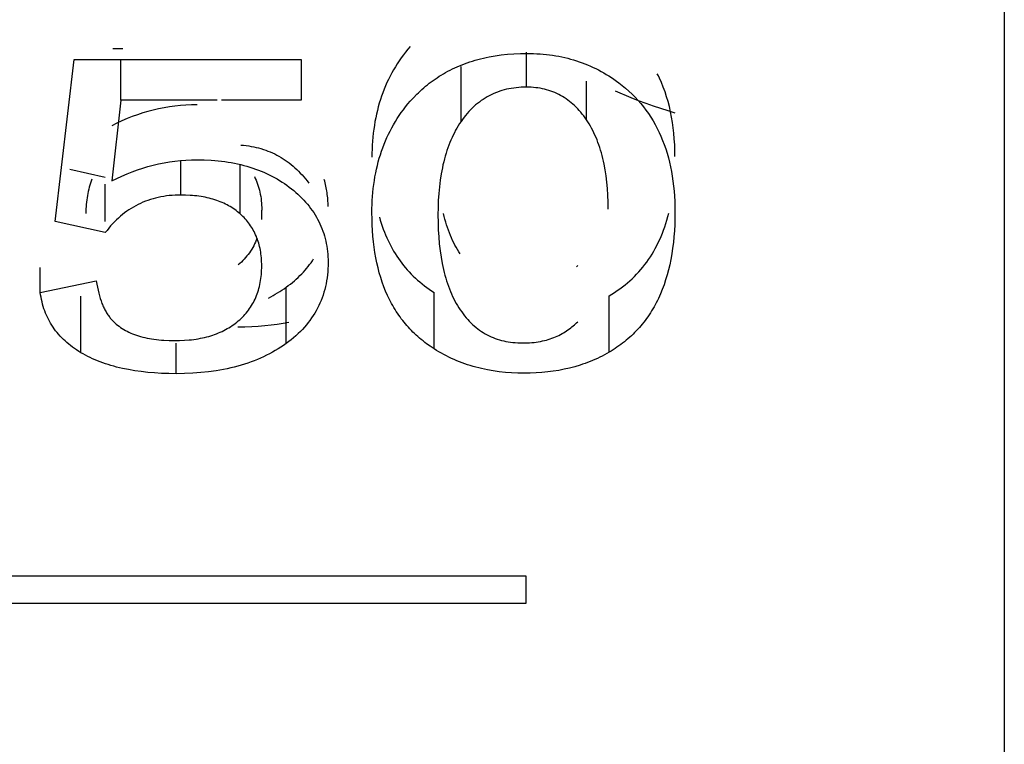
# Model space of a CAD drawing. Header units: millimetres. Extents: x -2637 to -1637, y 678 to 1678.
# Tile 306 of 348: x -1946.8 to -1943.72, y 1403.43 to 1405.7. Entities that reach past the tile are written whole.
import ezdxf

# ---------------------------------------------------------------- set-up
doc = ezdxf.new("R2010")
doc.units = ezdxf.units.MM
doc.layers.add('Make2D$B.SHOW mini', color=7, linetype='Continuous', true_color=0x000000)

msp = doc.modelspace()

# ---------------------------------------------------------------- linework, layer by layer
at = {"layer": 'Make2D$B.SHOW mini', "color": 18, "lineweight": -3, "true_color": 0x000000}
for points in [[(-1943.7173, 1461.1556), (-1943.7173, 1461.1552), (-1943.7173, 1401.2573)], [(-1946.5125, 1405.6071), (-1946.4815, 1405.6071)], [(-1945.5797, 1405.6131), (-1945.5871, 1405.6045), (-1945.5943, 1405.5957), (-1945.6012, 1405.5868), (-1945.6079, 1405.5777), (-1945.6144, 1405.5685), (-1945.6206, 1405.5592), (-1945.6266, 1405.5497), (-1945.6323, 1405.54), (-1945.6379, 1405.5302), (-1945.6431, 1405.5203), (-1945.6482, 1405.5102), (-1945.653, 1405.4999), (-1945.6576, 1405.4895), (-1945.6619, 1405.479), (-1945.6661, 1405.4684), (-1945.6699, 1405.4575), (-1945.6736, 1405.4466), (-1945.677, 1405.4355), (-1945.6802, 1405.4243), (-1945.6831, 1405.4129), (-1945.6858, 1405.4014), (-1945.6883, 1405.3898), (-1945.6905, 1405.378), (-1945.6925, 1405.366), (-1945.6942, 1405.354), (-1945.6958, 1405.3418), (-1945.6971, 1405.3295), (-1945.6981, 1405.317), (-1945.6989, 1405.3044), (-1945.6995, 1405.2917), (-1945.6999, 1405.2789), (-1945.7, 1405.2659)], [(-1945.5797, 1405.4416), (-1945.5697, 1405.4527), (-1945.5594, 1405.4633), (-1945.5541, 1405.4685), (-1945.5487, 1405.4736), (-1945.5433, 1405.4786), (-1945.5377, 1405.4836), (-1945.532, 1405.4884), (-1945.5262, 1405.4931), (-1945.5204, 1405.4978), (-1945.5144, 1405.5024), (-1945.5082, 1405.5068), (-1945.502, 1405.5112), (-1945.4957, 1405.5155), (-1945.4892, 1405.5197), (-1945.4826, 1405.5238), (-1945.4758, 1405.5278), (-1945.469, 1405.5317), (-1945.462, 1405.5355), (-1945.4549, 1405.5392), (-1945.4476, 1405.5428), (-1945.4402, 1405.5463), (-1945.4327, 1405.5497), (-1945.4251, 1405.553), (-1945.4173, 1405.5561), (-1945.4094, 1405.5592), (-1945.4014, 1405.5621), (-1945.3933, 1405.5649), (-1945.385, 1405.5675), (-1945.3766, 1405.5701), (-1945.368, 1405.5725), (-1945.3593, 1405.5747), (-1945.3505, 1405.5768), (-1945.3416, 1405.5788), (-1945.3325, 1405.5807), (-1945.314, 1405.5839), (-1945.295, 1405.5866), (-1945.2754, 1405.5887), (-1945.2553, 1405.5903), (-1945.2347, 1405.5912), (-1945.2136, 1405.5915)], [(-1945.2158, 1405.4858), (-1945.2158, 1405.5954)], [(-1945.2136, 1405.5915), (-1945.2033, 1405.5914), (-1945.1931, 1405.5911), (-1945.1829, 1405.5907), (-1945.1729, 1405.59), (-1945.1629, 1405.5892), (-1945.153, 1405.5882), (-1945.1433, 1405.587), (-1945.1336, 1405.5857), (-1945.1239, 1405.5842), (-1945.1144, 1405.5824), (-1945.105, 1405.5805), (-1945.0956, 1405.5785), (-1945.0863, 1405.5762), (-1945.0771, 1405.5738), (-1945.068, 1405.5712), (-1945.059, 1405.5684), (-1945.0501, 1405.5654), (-1945.0412, 1405.5622), (-1945.0325, 1405.5589), (-1945.0238, 1405.5554), (-1945.0152, 1405.5517), (-1945.0066, 1405.5478), (-1944.9982, 1405.5438), (-1944.9898, 1405.5396), (-1944.9815, 1405.5352), (-1944.9733, 1405.5306), (-1944.9652, 1405.5258), (-1944.9572, 1405.5209), (-1944.9492, 1405.5158), (-1944.9413, 1405.5105), (-1944.9335, 1405.505), (-1944.9258, 1405.4993)], [(-1946.6934, 1405.0651), (-1946.6338, 1405.5724)], [(-1946.6338, 1405.5724), (-1945.9221, 1405.5724)], [(-1946.4875, 1405.4446), (-1946.4875, 1405.5724)], [(-1945.9221, 1405.5724), (-1945.9221, 1405.4446)], [(-1945.4205, 1405.3784), (-1945.4205, 1405.5502)], [(-1944.75, 1405.2686), (-1944.7502, 1405.2872), (-1944.7508, 1405.3055), (-1944.7519, 1405.3235), (-1944.7534, 1405.3412), (-1944.7554, 1405.3585), (-1944.7577, 1405.3755), (-1944.7605, 1405.3922), (-1944.7638, 1405.4086), (-1944.7674, 1405.4247), (-1944.7715, 1405.4404), (-1944.776, 1405.4558), (-1944.781, 1405.4708), (-1944.7864, 1405.4856), (-1944.7922, 1405.5), (-1944.7985, 1405.514), (-1944.8018, 1405.5209), (-1944.8052, 1405.5277)], [(-1945.0273, 1405.3834), (-1945.0273, 1405.5049)], [(-1944.9258, 1405.4993), (-1944.915, 1405.491), (-1944.9045, 1405.4823), (-1944.8944, 1405.4734), (-1944.8846, 1405.4642), (-1944.8751, 1405.4547), (-1944.866, 1405.4449), (-1944.8572, 1405.4348), (-1944.8488, 1405.4245), (-1944.8408, 1405.4138), (-1944.833, 1405.4029), (-1944.8256, 1405.3917), (-1944.8186, 1405.3803), (-1944.8119, 1405.3685), (-1944.8056, 1405.3565), (-1944.7995, 1405.3442), (-1944.7939, 1405.3317), (-1944.7886, 1405.3188), (-1944.7836, 1405.3057), (-1944.779, 1405.2924), (-1944.7747, 1405.2787), (-1944.7707, 1405.2648), (-1944.7671, 1405.2507), (-1944.7639, 1405.2363), (-1944.7609, 1405.2216), (-1944.7584, 1405.2066), (-1944.7561, 1405.1914), (-1944.7543, 1405.176), (-1944.7527, 1405.1603), (-1944.7515, 1405.1443), (-1944.7507, 1405.1281), (-1944.7501, 1405.1116), (-1944.75, 1405.0949)], [(-1945.2158, 1405.4858), (-1945.2239, 1405.4857), (-1945.232, 1405.4854), (-1945.2399, 1405.4848), (-1945.2478, 1405.4841), (-1945.2555, 1405.4831), (-1945.2631, 1405.4819), (-1945.2706, 1405.4806), (-1945.2779, 1405.479), (-1945.2852, 1405.4772), (-1945.2923, 1405.4752), (-1945.2994, 1405.4729), (-1945.3063, 1405.4705), (-1945.3131, 1405.4679), (-1945.3197, 1405.465), (-1945.3263, 1405.462), (-1945.3328, 1405.4587), (-1945.3391, 1405.4552), (-1945.3453, 1405.4515), (-1945.3514, 1405.4476), (-1945.3574, 1405.4435), (-1945.3633, 1405.4392), (-1945.3691, 1405.4347), (-1945.3748, 1405.43), (-1945.3803, 1405.4251), (-1945.3857, 1405.42), (-1945.391, 1405.4146), (-1945.3962, 1405.4091), (-1945.4013, 1405.4034), (-1945.4063, 1405.3974), (-1945.4111, 1405.3913), (-1945.4159, 1405.3849), (-1945.4205, 1405.3784)], [(-1945.0273, 1405.3834), (-1945.0316, 1405.3896), (-1945.036, 1405.3957), (-1945.0405, 1405.4015), (-1945.0452, 1405.4072), (-1945.0499, 1405.4126), (-1945.0547, 1405.4179), (-1945.0596, 1405.423), (-1945.0647, 1405.4278), (-1945.0698, 1405.4325), (-1945.075, 1405.437), (-1945.0803, 1405.4413), (-1945.0858, 1405.4454), (-1945.0913, 1405.4493), (-1945.097, 1405.453), (-1945.1027, 1405.4565), (-1945.1085, 1405.4599), (-1945.1145, 1405.463), (-1945.1205, 1405.4659), (-1945.1267, 1405.4686), (-1945.1329, 1405.4712), (-1945.1393, 1405.4735), (-1945.1457, 1405.4756), (-1945.1523, 1405.4775), (-1945.1589, 1405.4793), (-1945.1657, 1405.4808), (-1945.1725, 1405.4821), (-1945.1795, 1405.4832), (-1945.1865, 1405.4841), (-1945.1937, 1405.4849), (-1945.2009, 1405.4854), (-1945.2083, 1405.4857), (-1945.2158, 1405.4858)], [(-1944.937, 1405.4745), (-1944.8888, 1405.4538), (-1944.865, 1405.4444), (-1944.8415, 1405.4355), (-1944.8183, 1405.4272), (-1944.7953, 1405.4195), (-1944.7725, 1405.4124), (-1944.75, 1405.4058)], [(-1946.4875, 1405.4446), (-1946.5157, 1405.1919)], [(-1946.2481, 1405.4308), (-1946.2657, 1405.4305), (-1946.2832, 1405.4297), (-1946.3006, 1405.4284), (-1946.3178, 1405.4266), (-1946.3349, 1405.4242), (-1946.3519, 1405.4213), (-1946.3688, 1405.418), (-1946.3856, 1405.4141), (-1946.4022, 1405.4097), (-1946.4188, 1405.4048), (-1946.4352, 1405.3994), (-1946.4515, 1405.3935), (-1946.4677, 1405.3871), (-1946.4838, 1405.3802), (-1946.4998, 1405.3728), (-1946.5157, 1405.365)], [(-1946.1854, 1405.4446), (-1946.4875, 1405.4446)], [(-1945.9221, 1405.4446), (-1946.1714, 1405.4446)], [(-1945.7, 1405.0921), (-1945.6999, 1405.1052), (-1945.6995, 1405.1181), (-1945.6989, 1405.1309), (-1945.6981, 1405.1436), (-1945.6971, 1405.1561), (-1945.6958, 1405.1686), (-1945.6942, 1405.1808), (-1945.6925, 1405.193), (-1945.6905, 1405.205), (-1945.6883, 1405.2168), (-1945.6858, 1405.2285), (-1945.6831, 1405.2401), (-1945.6802, 1405.2516), (-1945.677, 1405.2629), (-1945.6736, 1405.274), (-1945.6699, 1405.2851), (-1945.6661, 1405.296), (-1945.6619, 1405.3067), (-1945.6576, 1405.3173), (-1945.653, 1405.3277), (-1945.6482, 1405.338), (-1945.6431, 1405.3482), (-1945.6379, 1405.3582), (-1945.6323, 1405.3681), (-1945.6266, 1405.3778), (-1945.6206, 1405.3874), (-1945.6144, 1405.3968), (-1945.6079, 1405.4061), (-1945.6012, 1405.4152), (-1945.5943, 1405.4242), (-1945.5871, 1405.433), (-1945.5797, 1405.4416)], [(-1945.4205, 1405.3784), (-1945.425, 1405.3717), (-1945.4294, 1405.3648), (-1945.4336, 1405.3577), (-1945.4376, 1405.3505), (-1945.4415, 1405.3431), (-1945.4453, 1405.3356), (-1945.4489, 1405.3279), (-1945.4524, 1405.3201), (-1945.4558, 1405.3121), (-1945.4589, 1405.304), (-1945.462, 1405.2957), (-1945.4649, 1405.2872), (-1945.4677, 1405.2786), (-1945.4703, 1405.2698), (-1945.4728, 1405.2609), (-1945.4751, 1405.2518), (-1945.4773, 1405.2426), (-1945.4793, 1405.2332), (-1945.483, 1405.2139), (-1945.4861, 1405.1941), (-1945.4886, 1405.1737), (-1945.4906, 1405.1526), (-1945.492, 1405.131), (-1945.4928, 1405.1087), (-1945.4931, 1405.0859)], [(-1944.959, 1405.1039), (-1944.9593, 1405.1258), (-1944.9601, 1405.1471), (-1944.9614, 1405.1678), (-1944.9633, 1405.1879), (-1944.9657, 1405.2075), (-1944.9686, 1405.2265), (-1944.9721, 1405.2449), (-1944.974, 1405.2538), (-1944.9761, 1405.2627), (-1944.9783, 1405.2714), (-1944.9806, 1405.2799), (-1944.9831, 1405.2883), (-1944.9857, 1405.2965), (-1944.9884, 1405.3046), (-1944.9913, 1405.3125), (-1944.9943, 1405.3203), (-1944.9974, 1405.3279), (-1945.0007, 1405.3354), (-1945.0041, 1405.3427), (-1945.0076, 1405.3499), (-1945.0113, 1405.3569), (-1945.0151, 1405.3638), (-1945.019, 1405.3705), (-1945.0231, 1405.377), (-1945.0273, 1405.3834)], [(-1946.1108, 1405.3042), (-1946.1026, 1405.3035), (-1946.0944, 1405.3026), (-1946.0864, 1405.3015), (-1946.0785, 1405.3003), (-1946.0707, 1405.2988), (-1946.063, 1405.2971), (-1946.0554, 1405.2952), (-1946.0479, 1405.2931), (-1946.0405, 1405.2909), (-1946.0332, 1405.2884), (-1946.026, 1405.2857), (-1946.0189, 1405.2829), (-1946.0119, 1405.2798), (-1946.005, 1405.2766), (-1945.9982, 1405.2731), (-1945.9916, 1405.2695), (-1945.985, 1405.2656), (-1945.9785, 1405.2616), (-1945.9721, 1405.2574), (-1945.9658, 1405.253), (-1945.9596, 1405.2484), (-1945.9535, 1405.2436), (-1945.9475, 1405.2386), (-1945.9417, 1405.2334), (-1945.9359, 1405.228), (-1945.9302, 1405.2224), (-1945.9246, 1405.2167), (-1945.9191, 1405.2107), (-1945.9138, 1405.2046), (-1945.9085, 1405.1983), (-1945.9033, 1405.1918), (-1945.8982, 1405.185)], [(-1946.5157, 1405.1919), (-1946.4998, 1405.1998), (-1946.4838, 1405.2072), (-1946.4677, 1405.2142), (-1946.4515, 1405.2206), (-1946.4352, 1405.2265), (-1946.4188, 1405.232), (-1946.4022, 1405.2369), (-1946.3856, 1405.2413), (-1946.3688, 1405.2452), (-1946.3519, 1405.2486), (-1946.3349, 1405.2515), (-1946.3178, 1405.2539), (-1946.3006, 1405.2557), (-1946.2832, 1405.257), (-1946.2657, 1405.2578), (-1946.2481, 1405.2581)], [(-1946.2991, 1405.1478), (-1946.2991, 1405.2546)], [(-1946.2481, 1405.2581), (-1946.2257, 1405.2577), (-1946.2037, 1405.2567), (-1946.1929, 1405.2559), (-1946.1823, 1405.2549), (-1946.1718, 1405.2537), (-1946.1614, 1405.2524), (-1946.1512, 1405.2509), (-1946.1411, 1405.2492), (-1946.1311, 1405.2473), (-1946.1212, 1405.2453), (-1946.1115, 1405.243), (-1946.102, 1405.2406), (-1946.0925, 1405.2381), (-1946.0832, 1405.2353), (-1946.074, 1405.2324), (-1946.065, 1405.2293), (-1946.0561, 1405.226), (-1946.0473, 1405.2225), (-1946.0387, 1405.2189), (-1946.0302, 1405.2151), (-1946.0218, 1405.2111), (-1946.0135, 1405.2069), (-1946.0054, 1405.2026), (-1945.9975, 1405.1981), (-1945.9896, 1405.1934), (-1945.9819, 1405.1885), (-1945.9743, 1405.1835), (-1945.9669, 1405.1783), (-1945.9596, 1405.1729), (-1945.9524, 1405.1674)], [(-1946.113, 1405.0885), (-1946.113, 1405.2434)], [(-1946.6468, 1405.2287), (-1946.5363, 1405.2041)], [(-1946.5778, 1405.1977), (-1946.5801, 1405.1915), (-1946.5823, 1405.1852), (-1946.5843, 1405.1788), (-1946.5862, 1405.1724), (-1946.5879, 1405.1659), (-1946.5895, 1405.1593), (-1946.5909, 1405.1527), (-1946.5922, 1405.146), (-1946.5933, 1405.1393), (-1946.5942, 1405.1325), (-1946.5951, 1405.1256), (-1946.5958, 1405.1186), (-1946.5963, 1405.1116), (-1946.5967, 1405.1045), (-1946.5969, 1405.0974), (-1946.597, 1405.0902)], [(-1946.5363, 1405.0644), (-1946.5363, 1405.1819)], [(-1946.0686, 1405.2056), (-1946.0658, 1405.1999), (-1946.0632, 1405.1941), (-1946.0608, 1405.1882), (-1946.0585, 1405.1821), (-1946.0565, 1405.176), (-1946.0546, 1405.1697), (-1946.0529, 1405.1633), (-1946.0513, 1405.1568), (-1946.05, 1405.1502), (-1946.0488, 1405.1435), (-1946.0478, 1405.1367), (-1946.047, 1405.1297), (-1946.0464, 1405.1227), (-1946.0459, 1405.1155), (-1946.0457, 1405.1082), (-1946.0456, 1405.1008)], [(-1945.8376, 1405.1116), (-1945.8378, 1405.1227), (-1945.838, 1405.1282), (-1945.8383, 1405.1337), (-1945.8388, 1405.1391), (-1945.8393, 1405.1445), (-1945.8399, 1405.1498), (-1945.8406, 1405.1551), (-1945.8414, 1405.1604), (-1945.8423, 1405.1656), (-1945.8433, 1405.1708), (-1945.8444, 1405.1759), (-1945.8456, 1405.1811), (-1945.8468, 1405.1861), (-1945.8482, 1405.1911), (-1945.8496, 1405.1961)], [(-1945.9524, 1405.1674), (-1945.9454, 1405.1617), (-1945.9386, 1405.1559), (-1945.932, 1405.15), (-1945.9257, 1405.144), (-1945.9196, 1405.1379), (-1945.9136, 1405.1317), (-1945.908, 1405.1254), (-1945.9025, 1405.1191), (-1945.8972, 1405.1126), (-1945.8922, 1405.106), (-1945.8873, 1405.0993), (-1945.8827, 1405.0926), (-1945.8784, 1405.0857), (-1945.8742, 1405.0787), (-1945.8703, 1405.0717), (-1945.8666, 1405.0645), (-1945.8631, 1405.0572), (-1945.8598, 1405.0499), (-1945.8567, 1405.0424), (-1945.8539, 1405.0349), (-1945.8513, 1405.0272), (-1945.8489, 1405.0195), (-1945.8468, 1405.0117), (-1945.8449, 1405.0037), (-1945.8432, 1404.9957), (-1945.8417, 1404.9876), (-1945.8404, 1404.9794), (-1945.8394, 1404.971), (-1945.8386, 1404.9626), (-1945.838, 1404.9541), (-1945.8377, 1404.9455), (-1945.8376, 1404.9368)], [(-1946.2991, 1405.1478), (-1946.3083, 1405.1477), (-1946.3175, 1405.1473), (-1946.3265, 1405.1467), (-1946.3355, 1405.1459), (-1946.3443, 1405.1449), (-1946.3529, 1405.1436), (-1946.3615, 1405.1421), (-1946.3699, 1405.1403), (-1946.3783, 1405.1383), (-1946.3865, 1405.1361), (-1946.3945, 1405.1337), (-1946.4025, 1405.131), (-1946.4103, 1405.1281), (-1946.418, 1405.125), (-1946.4256, 1405.1216), (-1946.4331, 1405.118), (-1946.4405, 1405.1142), (-1946.4477, 1405.1102), (-1946.4548, 1405.1059), (-1946.4618, 1405.1014), (-1946.4687, 1405.0967), (-1946.4754, 1405.0917), (-1946.482, 1405.0866), (-1946.4886, 1405.0812), (-1946.4949, 1405.0755), (-1946.5012, 1405.0697), (-1946.5074, 1405.0636), (-1946.5134, 1405.0573), (-1946.5193, 1405.0508), (-1946.5251, 1405.0441), (-1946.5307, 1405.0371), (-1946.5363, 1405.0299)], [(-1946.113, 1405.0885), (-1946.1172, 1405.0921), (-1946.1215, 1405.0956), (-1946.1259, 1405.099), (-1946.1304, 1405.1023), (-1946.135, 1405.1054), (-1946.1397, 1405.1085), (-1946.1445, 1405.1114), (-1946.1494, 1405.1142), (-1946.1544, 1405.1169), (-1946.1596, 1405.1195), (-1946.1648, 1405.122), (-1946.1701, 1405.1244), (-1946.1756, 1405.1267), (-1946.1811, 1405.1288), (-1946.1868, 1405.1308), (-1946.1925, 1405.1328), (-1946.1984, 1405.1346), (-1946.2043, 1405.1363), (-1946.2104, 1405.1378), (-1946.2166, 1405.1393), (-1946.2229, 1405.1407), (-1946.2293, 1405.1419), (-1946.2358, 1405.143), (-1946.2424, 1405.144), (-1946.2491, 1405.1449), (-1946.2559, 1405.1457), (-1946.2628, 1405.1463), (-1946.2699, 1405.1468), (-1946.2842, 1405.1476), (-1946.2991, 1405.1478)], [(-1946.0456, 1405.0709), (-1946.0456, 1405.1008)], [(-1945.5051, 1404.6658), (-1945.5171, 1404.6737), (-1945.5287, 1404.682), (-1945.5344, 1404.6862), (-1945.5399, 1404.6906), (-1945.5454, 1404.695), (-1945.5508, 1404.6995), (-1945.5561, 1404.7041), (-1945.5612, 1404.7088), (-1945.5663, 1404.7135), (-1945.5713, 1404.7184), (-1945.5762, 1404.7233), (-1945.581, 1404.7283), (-1945.5857, 1404.7334), (-1945.5904, 1404.7386), (-1945.5949, 1404.7439), (-1945.5993, 1404.7492), (-1945.6036, 1404.7547), (-1945.6079, 1404.7602), (-1945.612, 1404.7658), (-1945.6161, 1404.7715), (-1945.62, 1404.7773), (-1945.6239, 1404.7832), (-1945.6276, 1404.7891), (-1945.6313, 1404.7952), (-1945.6348, 1404.8013), (-1945.6383, 1404.8075), (-1945.6417, 1404.8138), (-1945.645, 1404.8202), (-1945.6513, 1404.8333), (-1945.6572, 1404.8467), (-1945.6627, 1404.8605), (-1945.6678, 1404.8747), (-1945.6726, 1404.8892), (-1945.677, 1404.904), (-1945.681, 1404.9193), (-1945.6846, 1404.9349), (-1945.6878, 1404.9508), (-1945.6907, 1404.9672), (-1945.6931, 1404.9839), (-1945.6952, 1405.001), (-1945.697, 1405.0185), (-1945.6983, 1405.0363), (-1945.6992, 1405.0545), (-1945.6998, 1405.0731), (-1945.7, 1405.0921)], [(-1945.423, 1404.9635), (-1945.4273, 1404.9701), (-1945.4316, 1404.977), (-1945.4357, 1404.9839), (-1945.4396, 1404.9911), (-1945.4434, 1404.9984), (-1945.4471, 1405.0058), (-1945.4506, 1405.0135), (-1945.454, 1405.0213), (-1945.4572, 1405.0293), (-1945.4603, 1405.0374), (-1945.4633, 1405.0457), (-1945.4661, 1405.0542), (-1945.4687, 1405.0629), (-1945.4713, 1405.0717), (-1945.4737, 1405.0807), (-1945.4759, 1405.0899)], [(-1944.75, 1405.0949), (-1944.7502, 1405.0748), (-1944.7508, 1405.0552), (-1944.7518, 1405.0359), (-1944.7532, 1405.0171), (-1944.755, 1404.9988), (-1944.7573, 1404.9808), (-1944.7599, 1404.9633), (-1944.7629, 1404.9461), (-1944.7664, 1404.9294), (-1944.7702, 1404.9131), (-1944.7745, 1404.8973), (-1944.7791, 1404.8818), (-1944.7842, 1404.8667), (-1944.7897, 1404.8521), (-1944.7955, 1404.8378), (-1944.7986, 1404.8308), (-1944.8018, 1404.8239), (-1944.8051, 1404.8172), (-1944.8085, 1404.8105), (-1944.8119, 1404.8039), (-1944.8155, 1404.7974), (-1944.8192, 1404.791), (-1944.823, 1404.7848), (-1944.8269, 1404.7786), (-1944.8309, 1404.7725), (-1944.835, 1404.7665), (-1944.8392, 1404.7606), (-1944.8434, 1404.7548), (-1944.8478, 1404.7491), (-1944.8523, 1404.7435), (-1944.8569, 1404.738), (-1944.8616, 1404.7326), (-1944.8664, 1404.7273), (-1944.8713, 1404.7221), (-1944.8763, 1404.7169), (-1944.8814, 1404.7119), (-1944.8865, 1404.707), (-1944.8918, 1404.7022), (-1944.8972, 1404.6974), (-1944.9027, 1404.6928), (-1944.9083, 1404.6882), (-1944.914, 1404.6838), (-1944.9198, 1404.6794), (-1944.9257, 1404.6751), (-1944.9317, 1404.6709), (-1944.9377, 1404.6669), (-1944.9439, 1404.6629), (-1944.9502, 1404.659), (-1944.9566, 1404.6552)], [(-1944.9566, 1404.8318), (-1944.9478, 1404.8371), (-1944.9391, 1404.8425), (-1944.9307, 1404.8482), (-1944.9224, 1404.854), (-1944.9144, 1404.86), (-1944.9065, 1404.8661), (-1944.8988, 1404.8724), (-1944.8913, 1404.879), (-1944.884, 1404.8857), (-1944.8769, 1404.8925), (-1944.87, 1404.8996), (-1944.8633, 1404.9069), (-1944.8568, 1404.9143), (-1944.8505, 1404.9219), (-1944.8443, 1404.9297), (-1944.8384, 1404.9377), (-1944.8326, 1404.9458), (-1944.827, 1404.9542), (-1944.8217, 1404.9627), (-1944.8165, 1404.9715), (-1944.8115, 1404.9804), (-1944.8067, 1404.9895), (-1944.8021, 1404.9988), (-1944.7977, 1405.0083), (-1944.7935, 1405.018), (-1944.7895, 1405.0278), (-1944.7857, 1405.0379), (-1944.7821, 1405.0481), (-1944.7786, 1405.0586), (-1944.7754, 1405.0692), (-1944.7723, 1405.0801), (-1944.7695, 1405.0911)], [(-1946.5363, 1405.0299), (-1946.6934, 1405.0651)], [(-1946.0456, 1404.9259), (-1946.0456, 1404.9323), (-1946.0458, 1404.9386), (-1946.0462, 1404.9449), (-1946.0466, 1404.951), (-1946.0472, 1404.9571), (-1946.048, 1404.9631), (-1946.0488, 1404.969), (-1946.0498, 1404.9748), (-1946.0509, 1404.9805), (-1946.0522, 1404.9861), (-1946.0536, 1404.9917), (-1946.0551, 1404.9972), (-1946.0568, 1405.0026), (-1946.0586, 1405.0079), (-1946.0605, 1405.0131), (-1946.0625, 1405.0182), (-1946.0647, 1405.0233), (-1946.067, 1405.0282), (-1946.0695, 1405.0331), (-1946.072, 1405.0379), (-1946.0747, 1405.0426), (-1946.0776, 1405.0472), (-1946.0805, 1405.0517), (-1946.0836, 1405.0562), (-1946.0868, 1405.0605), (-1946.0902, 1405.0648), (-1946.0937, 1405.069), (-1946.0973, 1405.0731), (-1946.101, 1405.0771), (-1946.1049, 1405.081), (-1946.1089, 1405.0848), (-1946.113, 1405.0885)], [(-1945.6768, 1405.0786), (-1945.674, 1405.0688), (-1945.671, 1405.0593), (-1945.6678, 1405.0499), (-1945.6645, 1405.0406), (-1945.661, 1405.0316), (-1945.6574, 1405.0226), (-1945.6536, 1405.0138), (-1945.6496, 1405.0052), (-1945.6454, 1404.9967), (-1945.6411, 1404.9884), (-1945.6367, 1404.9802), (-1945.632, 1404.9722), (-1945.6272, 1404.9643), (-1945.6223, 1404.9566), (-1945.6172, 1404.949), (-1945.6119, 1404.9415), (-1945.6064, 1404.9343), (-1945.6008, 1404.9271), (-1945.595, 1404.9201), (-1945.5891, 1404.9133), (-1945.583, 1404.9066), (-1945.5767, 1404.9), (-1945.5703, 1404.8936), (-1945.5637, 1404.8874), (-1945.557, 1404.8812), (-1945.55, 1404.8753), (-1945.543, 1404.8694), (-1945.5357, 1404.8637), (-1945.5283, 1404.8582), (-1945.5207, 1404.8528), (-1945.513, 1404.8475), (-1945.5051, 1404.8424)], [(-1945.4931, 1405.0859), (-1945.4928, 1405.0619), (-1945.492, 1405.0387), (-1945.4907, 1405.0163), (-1945.4888, 1404.9945), (-1945.4864, 1404.9734), (-1945.4834, 1404.9531), (-1945.4799, 1404.9335), (-1945.4779, 1404.9239), (-1945.4758, 1404.9145), (-1945.4735, 1404.9053), (-1945.4712, 1404.8963), (-1945.4686, 1404.8874), (-1945.466, 1404.8787), (-1945.4632, 1404.8702), (-1945.4602, 1404.8619), (-1945.4571, 1404.8537), (-1945.4539, 1404.8457), (-1945.4505, 1404.8379), (-1945.447, 1404.8302), (-1945.4434, 1404.8227), (-1945.4396, 1404.8154), (-1945.4356, 1404.8082), (-1945.4315, 1404.8012), (-1945.4273, 1404.7944), (-1945.423, 1404.7877)], [(-1946.0602, 1405.0124), (-1946.0626, 1405.0063), (-1946.0652, 1405.0004), (-1946.0679, 1404.9945), (-1946.0708, 1404.9888), (-1946.0739, 1404.9832), (-1946.0771, 1404.9777), (-1946.0805, 1404.9723), (-1946.0841, 1404.967), (-1946.0879, 1404.9619), (-1946.0919, 1404.9569), (-1946.096, 1404.9519), (-1946.1003, 1404.9471), (-1946.1048, 1404.9425), (-1946.1094, 1404.9379), (-1946.1142, 1404.9335), (-1946.1192, 1404.9291)], [(-1945.969, 1404.8589), (-1945.9623, 1404.8639), (-1945.9558, 1404.8689), (-1945.9494, 1404.874), (-1945.9433, 1404.8791), (-1945.9373, 1404.8844), (-1945.9314, 1404.8898), (-1945.9258, 1404.8952), (-1945.9203, 1404.9007), (-1945.915, 1404.9063), (-1945.9099, 1404.912), (-1945.9049, 1404.9178), (-1945.9001, 1404.9237), (-1945.8955, 1404.9297), (-1945.8911, 1404.9357), (-1945.8869, 1404.9418), (-1945.8828, 1404.9481)], [(-1945.8376, 1404.9368), (-1945.8377, 1404.9269), (-1945.8381, 1404.917), (-1945.8387, 1404.9074), (-1945.8397, 1404.8978), (-1945.8408, 1404.8884), (-1945.8422, 1404.8791), (-1945.8439, 1404.8699), (-1945.8459, 1404.8609), (-1945.8481, 1404.852), (-1945.8505, 1404.8432), (-1945.8532, 1404.8345), (-1945.8562, 1404.826), (-1945.8594, 1404.8176), (-1945.8629, 1404.8094), (-1945.8667, 1404.8012), (-1945.8707, 1404.7932), (-1945.8749, 1404.7853), (-1945.8794, 1404.7776), (-1945.8842, 1404.77), (-1945.8892, 1404.7625), (-1945.8944, 1404.7551), (-1945.9, 1404.7479), (-1945.9057, 1404.7408), (-1945.9117, 1404.7338), (-1945.918, 1404.7269), (-1945.9245, 1404.7202), (-1945.9313, 1404.7136), (-1945.9384, 1404.7071), (-1945.9456, 1404.7008), (-1945.9532, 1404.6945), (-1945.9609, 1404.6884), (-1945.969, 1404.6825)], [(-1946.7399, 1404.8428), (-1946.7399, 1404.9211)], [(-1946.1192, 1404.7531), (-1946.1147, 1404.757), (-1946.1104, 1404.761), (-1946.1061, 1404.7651), (-1946.1021, 1404.7693), (-1946.0981, 1404.7736), (-1946.0943, 1404.778), (-1946.0907, 1404.7825), (-1946.0872, 1404.7871), (-1946.0838, 1404.7918), (-1946.0805, 1404.7965), (-1946.0774, 1404.8014), (-1946.0745, 1404.8064), (-1946.0717, 1404.8114), (-1946.069, 1404.8166), (-1946.0665, 1404.8219), (-1946.0641, 1404.8272), (-1946.0619, 1404.8327), (-1946.0598, 1404.8382), (-1946.0578, 1404.8438), (-1946.056, 1404.8496), (-1946.0544, 1404.8554), (-1946.0528, 1404.8613), (-1946.0515, 1404.8674), (-1946.0502, 1404.8735), (-1946.0491, 1404.8797), (-1946.0482, 1404.886), (-1946.0474, 1404.8924), (-1946.0467, 1404.8989), (-1946.0462, 1404.9055), (-1946.0459, 1404.9122), (-1946.0456, 1404.919), (-1946.0456, 1404.9259)], [(-1945.0546, 1404.9272), (-1945.0589, 1404.923)], [(-1946.7399, 1404.8428), (-1946.5645, 1404.8785)], [(-1946.5645, 1404.8785), (-1946.5628, 1404.8685), (-1946.5609, 1404.8589), (-1946.5589, 1404.8496), (-1946.5567, 1404.8407), (-1946.5544, 1404.8321), (-1946.5519, 1404.8238), (-1946.5493, 1404.8159), (-1946.5465, 1404.8083), (-1946.545, 1404.8047), (-1946.5435, 1404.8011), (-1946.542, 1404.7976), (-1946.5404, 1404.7942), (-1946.5388, 1404.7908), (-1946.5371, 1404.7876), (-1946.5354, 1404.7844), (-1946.5337, 1404.7813), (-1946.5319, 1404.7783), (-1946.5301, 1404.7754), (-1946.5282, 1404.7726), (-1946.5263, 1404.7698), (-1946.5243, 1404.7672), (-1946.5223, 1404.7646), (-1946.5203, 1404.7621), (-1946.5182, 1404.7597)], [(-1946.6124, 1404.6538), (-1946.6193, 1404.658), (-1946.626, 1404.6623), (-1946.6325, 1404.6668), (-1946.6388, 1404.6713), (-1946.6449, 1404.6759), (-1946.6509, 1404.6806), (-1946.6566, 1404.6855), (-1946.6622, 1404.6904), (-1946.6676, 1404.6955), (-1946.6728, 1404.7007), (-1946.6778, 1404.706), (-1946.6826, 1404.7114), (-1946.6873, 1404.7169), (-1946.6917, 1404.7225), (-1946.696, 1404.7282), (-1946.7, 1404.7341), (-1946.7039, 1404.74), (-1946.7076, 1404.7461), (-1946.7111, 1404.7523), (-1946.7145, 1404.7586), (-1946.7176, 1404.765), (-1946.7206, 1404.7715), (-1946.7233, 1404.7781), (-1946.7259, 1404.7848), (-1946.7283, 1404.7917), (-1946.7305, 1404.7986), (-1946.7326, 1404.8057), (-1946.7344, 1404.8129), (-1946.7361, 1404.8202), (-1946.7375, 1404.8276), (-1946.7388, 1404.8351), (-1946.7399, 1404.8428)], [(-1946.0248, 1404.8249), (-1946.0175, 1404.8288), (-1946.0102, 1404.8327), (-1946.0031, 1404.8368), (-1945.9961, 1404.841), (-1945.9891, 1404.8453), (-1945.9823, 1404.8497), (-1945.9756, 1404.8543), (-1945.969, 1404.8589)], [(-1945.969, 1404.6825), (-1945.969, 1404.8589)], [(-1945.5051, 1404.6658), (-1945.5051, 1404.8424)], [(-1946.6124, 1404.6538), (-1946.6124, 1404.8305)], [(-1944.9566, 1404.6552), (-1944.9566, 1404.8318)], [(-1945.423, 1404.7877), (-1945.4185, 1404.7813), (-1945.414, 1404.7751), (-1945.4093, 1404.7691), (-1945.4045, 1404.7633), (-1945.3997, 1404.7578), (-1945.3947, 1404.7524), (-1945.3896, 1404.7472), (-1945.3844, 1404.7423), (-1945.3791, 1404.7375), (-1945.3737, 1404.733), (-1945.3682, 1404.7286), (-1945.3626, 1404.7245), (-1945.3568, 1404.7205), (-1945.351, 1404.7168), (-1945.3451, 1404.7133), (-1945.339, 1404.71), (-1945.3329, 1404.7068), (-1945.3266, 1404.7039), (-1945.3203, 1404.7012), (-1945.3138, 1404.6987), (-1945.3072, 1404.6964), (-1945.3005, 1404.6943), (-1945.2937, 1404.6924), (-1945.2868, 1404.6907), (-1945.2798, 1404.6892), (-1945.2727, 1404.6879), (-1945.2654, 1404.6868), (-1945.2581, 1404.6859), (-1945.2507, 1404.6852), (-1945.2431, 1404.6847), (-1945.2355, 1404.6844), (-1945.2277, 1404.6843)], [(-1946.5182, 1404.7597), (-1946.5163, 1404.7575), (-1946.5143, 1404.7554), (-1946.5124, 1404.7534), (-1946.5103, 1404.7513), (-1946.5083, 1404.7494), (-1946.5062, 1404.7474), (-1946.504, 1404.7455), (-1946.5018, 1404.7436), (-1946.4974, 1404.7399), (-1946.4928, 1404.7364), (-1946.488, 1404.733), (-1946.4831, 1404.7297), (-1946.478, 1404.7266), (-1946.4728, 1404.7236), (-1946.4674, 1404.7207), (-1946.4618, 1404.718), (-1946.4562, 1404.7154), (-1946.4503, 1404.7129), (-1946.4443, 1404.7106), (-1946.4382, 1404.7084), (-1946.4319, 1404.7064), (-1946.4254, 1404.7044), (-1946.4188, 1404.7027), (-1946.412, 1404.701), (-1946.4051, 1404.6995), (-1946.398, 1404.6981), (-1946.3908, 1404.6968), (-1946.3834, 1404.6957), (-1946.3758, 1404.6947), (-1946.3681, 1404.6939), (-1946.3602, 1404.6932), (-1946.3522, 1404.6926), (-1946.3357, 1404.6918), (-1946.3186, 1404.6915)], [(-1946.3186, 1404.6915), (-1946.3029, 1404.6918), (-1946.2877, 1404.6925), (-1946.273, 1404.6937), (-1946.2657, 1404.6944), (-1946.2586, 1404.6953), (-1946.2516, 1404.6964), (-1946.2447, 1404.6975), (-1946.2379, 1404.6988), (-1946.2312, 1404.7001), (-1946.2246, 1404.7016), (-1946.2181, 1404.7033), (-1946.2118, 1404.705), (-1946.2055, 1404.7069), (-1946.1993, 1404.7088), (-1946.1933, 1404.7109), (-1946.1873, 1404.7132), (-1946.1814, 1404.7155), (-1946.1757, 1404.718), (-1946.17, 1404.7206), (-1946.1645, 1404.7233), (-1946.1591, 1404.7261), (-1946.1537, 1404.7291), (-1946.1485, 1404.7321), (-1946.1434, 1404.7353), (-1946.1383, 1404.7386), (-1946.1334, 1404.7421), (-1946.1286, 1404.7456), (-1946.1238, 1404.7493), (-1946.1192, 1404.7531)], [(-1946.1203, 1404.7347), (-1946.0984, 1404.7349), (-1946.0771, 1404.7356), (-1946.0563, 1404.7368), (-1946.036, 1404.7385), (-1946.0162, 1404.7406), (-1945.997, 1404.7432), (-1945.9783, 1404.7462), (-1945.9601, 1404.7498)], [(-1945.2277, 1404.6843), (-1945.2202, 1404.6843), (-1945.2129, 1404.6846), (-1945.2058, 1404.685), (-1945.1987, 1404.6855), (-1945.1918, 1404.6862), (-1945.1851, 1404.687), (-1945.1785, 1404.688), (-1945.172, 1404.6891), (-1945.1656, 1404.6904), (-1945.1593, 1404.6918), (-1945.1532, 1404.6933), (-1945.1473, 1404.695), (-1945.1414, 1404.6969), (-1945.1357, 1404.6988), (-1945.1301, 1404.7009), (-1945.1246, 1404.7032), (-1945.1192, 1404.7056), (-1945.114, 1404.7081), (-1945.1089, 1404.7107), (-1945.1039, 1404.7134), (-1945.0991, 1404.7163), (-1945.0944, 1404.7192), (-1945.0898, 1404.7222), (-1945.0853, 1404.7252), (-1945.081, 1404.7283), (-1945.0769, 1404.7315), (-1945.0728, 1404.7347), (-1945.0689, 1404.7379), (-1945.0652, 1404.7412), (-1945.0616, 1404.7444), (-1945.0582, 1404.7477), (-1945.0549, 1404.7509)], [(-1946.3142, 1404.588), (-1946.3142, 1404.6838)], [(-1945.969, 1404.6825), (-1945.9772, 1404.6766), (-1945.9857, 1404.6709), (-1945.9943, 1404.6655), (-1946.003, 1404.6602), (-1946.012, 1404.6551), (-1946.021, 1404.6502), (-1946.0303, 1404.6455), (-1946.0397, 1404.6409), (-1946.0493, 1404.6366), (-1946.059, 1404.6324), (-1946.0689, 1404.6285), (-1946.0789, 1404.6247), (-1946.0891, 1404.6211), (-1946.0995, 1404.6177), (-1946.1101, 1404.6145), (-1946.1208, 1404.6114), (-1946.1316, 1404.6086), (-1946.1426, 1404.6059), (-1946.1538, 1404.6035), (-1946.1652, 1404.6012), (-1946.1767, 1404.5991), (-1946.1884, 1404.5971), (-1946.2122, 1404.5938), (-1946.2368, 1404.5913), (-1946.2619, 1404.5895), (-1946.2877, 1404.5884), (-1946.3142, 1404.588)], [(-1945.2223, 1404.5893), (-1945.2424, 1404.5896), (-1945.2622, 1404.5905), (-1945.2817, 1404.592), (-1945.3009, 1404.5941), (-1945.3197, 1404.5967), (-1945.3382, 1404.6), (-1945.3473, 1404.6019), (-1945.3564, 1404.6039), (-1945.3653, 1404.606), (-1945.3742, 1404.6083), (-1945.383, 1404.6108), (-1945.3917, 1404.6134), (-1945.4004, 1404.6162), (-1945.4089, 1404.6191), (-1945.4174, 1404.6221), (-1945.4258, 1404.6253), (-1945.4341, 1404.6287), (-1945.4423, 1404.6322), (-1945.4504, 1404.6359), (-1945.4585, 1404.6397), (-1945.4665, 1404.6437), (-1945.4744, 1404.6478), (-1945.4822, 1404.6521), (-1945.4899, 1404.6565), (-1945.4975, 1404.6611), (-1945.5051, 1404.6658)], [(-1946.3142, 1404.588), (-1946.3373, 1404.5883), (-1946.3598, 1404.589), (-1946.3817, 1404.5903), (-1946.403, 1404.5921), (-1946.4237, 1404.5945), (-1946.4438, 1404.5973), (-1946.4633, 1404.6006), (-1946.4823, 1404.6045), (-1946.5006, 1404.6089), (-1946.5096, 1404.6113), (-1946.5184, 1404.6138), (-1946.5271, 1404.6164), (-1946.5356, 1404.6192), (-1946.5439, 1404.6221), (-1946.5521, 1404.6251), (-1946.5602, 1404.6282), (-1946.5681, 1404.6315), (-1946.5758, 1404.6349), (-1946.5835, 1404.6384), (-1946.5909, 1404.6421), (-1946.5982, 1404.6459), (-1946.6054, 1404.6498), (-1946.6124, 1404.6538)], [(-1944.9566, 1404.6552), (-1944.9638, 1404.6511), (-1944.971, 1404.6471), (-1944.9783, 1404.6433), (-1944.9857, 1404.6396), (-1944.9932, 1404.636), (-1945.0007, 1404.6326), (-1945.0084, 1404.6293), (-1945.0161, 1404.6261), (-1945.0238, 1404.6231), (-1945.0317, 1404.6202), (-1945.0396, 1404.6174), (-1945.0475, 1404.6148), (-1945.0637, 1404.6099), (-1945.0802, 1404.6056), (-1945.097, 1404.6017), (-1945.114, 1404.5984), (-1945.1313, 1404.5956), (-1945.149, 1404.5933), (-1945.1669, 1404.5916), (-1945.1851, 1404.5903), (-1945.2035, 1404.5896), (-1945.2223, 1404.5893)], [(-1947.2173, 1403.9542), (-1945.2173, 1403.9542)], [(-1945.2173, 1403.9542), (-1945.2173, 1403.8676)], [(-1945.2173, 1403.8676), (-1947.2173, 1403.8676)]]:
    msp.add_lwpolyline(points, dxfattribs=at)

doc.saveas('drawing.dxf')
